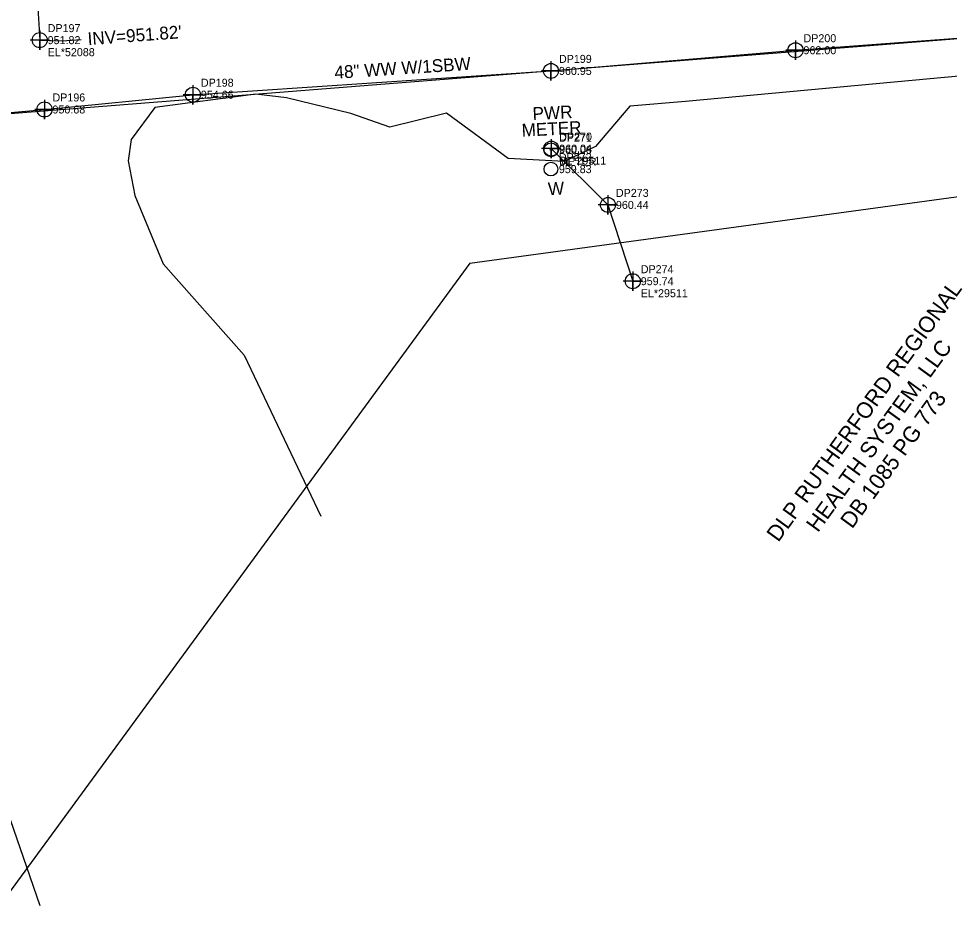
# Model space of a CAD drawing. Extents: x 1182322 to 1186765, y 572295 to 575411.
# Drawn here: x 1184456.8 to 1184747.4, y 573429.7 to 573707.4 of the extents above; entities that cross this region are included whole.
import ezdxf

# ---------------------------------------------------------------- set-up
doc = ezdxf.new("R2010")
doc.units = 0
for name, color, linetype in [('Default Symbol Cogo Comment', 7, 'Continuous'), ('Default Symbol Cogo Elevation', 7, 'Continuous'), ('Default Symbol Cogo Number', 7, 'Continuous'), ('Exist Other Culture Fence Line', 7, 'Continuous'), ('Exist Other Culture Fence Line Cogo Elevation', 7, 'Continuous'), ('Exist Other Culture Fence Line Cogo Number', 7, 'Continuous'), ('Exist Other Culture Fence Line Cogo Point CELL', 7, 'Continuous'), ('Exist Other Culture Fence Line Text', 7, 'Continuous'), ('Exist Other Culture Well CELL', 7, 'Continuous'), ('Exist Other Culture Well Cogo Elevation', 7, 'Continuous'), ('Exist Other Culture Well Cogo Number', 7, 'Continuous'), ('Exist Other Culture Well Text', 7, 'Continuous'), ('Exist Property Deed Book Text', 7, 'Continuous'), ('Exist Property Owner Text', 7, 'Continuous'), ('Exist Right of Way Line', 7, 'Continuous'), ('Exist Structure Minor Pipes CMP 8 Inch', 7, 'Continuous'), ('Exist Structure Minor Pipes CMP 8 Inch Cogo Comment', 7, 'Continuous'), ('Exist Structure Minor Pipes CMP 8 Inch Cogo Elevation', 7, 'Continuous'), ('Exist Structure Minor Pipes CMP 8 Inch Cogo Number', 7, 'Continuous'), ('Exist Structure Minor Pipes CMP 8 Inch Cogo Point CELL', 7, 'Continuous'), ('Exist Structure Minor Pipes CMP 8 Inch Invert', 7, 'Continuous'), ('Exist Structure Minor Pipes RCP 24 Inch Invert', 7, 'Continuous'), ('Exist Utilities Other Located Object CELL', 7, 'Continuous'), ('Exist Utilities Other Located Object Text', 7, 'Continuous'), ('Exist Utilities Power UG Cable SUE LOS B', 7, 'Continuous'), ('Exist Utilities Power UG Cable SUE LOS B Cogo Comment', 7, 'Continuous'), ('Exist Utilities Power UG Cable SUE LOS B Cogo Elevation', 7, 'Continuous'), ('Exist Utilities Power UG Cable SUE LOS B Cogo Number', 7, 'Continuous'), ('Exist Utilities Power UG Cable SUE LOS B Cogo Point CELL', 7, 'Continuous'), ('Exist Vegetation Woods Line', 7, 'Continuous'), ('Sheet Layout Plan Border', 7, 'Continuous')]:
    doc.layers.add(name, color=color, linetype=linetype)

msp = doc.modelspace()

# ---------------------------------------------------------------- linework, layer by layer
at = {"layer": 'Exist Other Culture Fence Line'}
msp.add_lwpolyline([(1184315.15, 573667.2), (1184359.8, 573670.48), (1184413.02, 573674.46), (1184464.84, 573679.03), (1184511.18, 573683.63), (1184622.99, 573691.06), (1184699.34, 573697.51), (1184773.78, 573703.02)], dxfattribs=at)
at = {"layer": 'Exist Other Culture Fence Line Cogo Point CELL'}
for points in [[(1184699.34, 573700.51), (1184699.34, 573694.51), (1184699.34, 573697.51), (1184702.34, 573697.51), (1184696.34, 573697.51)], [(1184622.99, 573694.06), (1184622.99, 573688.06), (1184622.99, 573691.06), (1184625.99, 573691.06), (1184619.99, 573691.06)], [(1184511.18, 573686.63), (1184511.18, 573680.63), (1184511.18, 573683.63), (1184514.18, 573683.63), (1184508.18, 573683.63)], [(1184464.84, 573682.03), (1184464.84, 573676.03), (1184464.84, 573679.03), (1184467.84, 573679.03), (1184461.84, 573679.03)]]:
    msp.add_lwpolyline(points, dxfattribs=at)
for centre in [(1184699.34, 573697.51), (1184622.99, 573691.06), (1184511.18, 573683.63), (1184464.84, 573679.03)]:
    msp.add_circle(centre, 2.34, dxfattribs=at)
at = {"layer": 'Exist Other Culture Well CELL'}
msp.add_circle((1184622.96, 573660.42), 2.13, dxfattribs=at)
at = {"layer": 'Exist Right of Way Line'}
msp.add_line((1184312.49, 573666.52), (1184902.25, 573713.2), dxfattribs=at)
at = {"layer": 'Exist Structure Minor Pipes CMP 8 Inch'}
msp.add_line((1184460.93, 573744.08), (1184463.34, 573700.66), dxfattribs=at)
at = {"layer": 'Exist Structure Minor Pipes CMP 8 Inch Cogo Point CELL'}
msp.add_lwpolyline([(1184463.34, 573703.66), (1184463.34, 573697.66), (1184463.34, 573700.66), (1184466.34, 573700.66), (1184460.34, 573700.66)], dxfattribs=at)
msp.add_circle((1184463.34, 573700.66), 2.34, dxfattribs=at)
at = {"layer": 'Exist Structure Minor Pipes RCP 24 Inch Invert'}
msp.add_lwpolyline([(1184463.34, 573700.66), (1184470.33, 573700.44), (1184476.31, 573700.9)], dxfattribs=at)
at = {"layer": 'Exist Utilities Other Located Object CELL'}
for radius in [2.18, 0.24]:
    msp.add_circle((1184623, 573666.44), radius, dxfattribs=at)
at = {"layer": 'Exist Utilities Power UG Cable SUE LOS B'}
msp.add_lwpolyline([(1184623.07, 573666.81), (1184640.77, 573649.24), (1184648.53, 573625.44)], dxfattribs=at)
at = {"layer": 'Exist Utilities Power UG Cable SUE LOS B Cogo Point CELL'}
for points in [[(1184623.07, 573669.81), (1184623.07, 573663.81), (1184623.07, 573666.81), (1184626.07, 573666.81), (1184620.07, 573666.81)], [(1184640.77, 573652.24), (1184640.77, 573646.24), (1184640.77, 573649.24), (1184643.77, 573649.24), (1184637.77, 573649.24)], [(1184648.53, 573628.44), (1184648.53, 573622.44), (1184648.53, 573625.44), (1184651.53, 573625.44), (1184645.53, 573625.44)]]:
    msp.add_lwpolyline(points, dxfattribs=at)
for centre in [(1184623.07, 573666.81), (1184640.77, 573649.24), (1184648.53, 573625.44)]:
    msp.add_circle(centre, 2.34, dxfattribs=at)
at = {"layer": 'Exist Vegetation Woods Line'}
for points in [[(1184968.3, 573650.1), (1184941.62, 573685.96), (1184934.59, 573690.54), (1184925.83, 573694.02), (1184901.23, 573694.88), (1184840.86, 573695.34), (1184757.06, 573690.04), (1184664.95, 573681.51), (1184647.63, 573680.01), (1184636.86, 573667.49), (1184627.1, 573662.78), (1184609.64, 573663.77), (1184590.4, 573677.89), (1184572.68, 573673.49), (1184560.54, 573677.73), (1184540.44, 573682.61)], [(1184540.44, 573682.61), (1184530.8, 573683.82), (1184499.27, 573679.68), (1184491.87, 573669.67), (1184490.97, 573663), (1184493.03, 573652.16), (1184501.89, 573630.85)], [(1184501.89, 573630.85), (1184527.23, 573602.31), (1184551.17, 573552.14)], [(1184463.47, 573430.5), (1184428.35, 573532.1)]]:
    msp.add_lwpolyline(points, dxfattribs=at)
at = {"layer": 'Sheet Layout Plan Border'}
for q in [(1184830.48, 573662.79), (1184066.18, 572905.74)]:
    msp.add_line((1184597.69, 573631.02), q, dxfattribs=at)

# ---------------------------------------------------------------- texts
at = {"layer": 'Default Symbol Cogo Comment'}
msp.add_text('METER', height=2.5, dxfattribs=at).set_placement((1184625.5, 573661.44))
at = {"layer": 'Default Symbol Cogo Elevation'}
msp.add_text('960.06', height=2.5, dxfattribs=at).set_placement((1184625.5, 573665.19))
at = {"layer": 'Default Symbol Cogo Number'}
msp.add_text('DP271', height=2.5, dxfattribs=at).set_placement((1184625.5, 573668.94))
at = {"layer": 'Exist Other Culture Fence Line Cogo Elevation'}
for s, p in [('962.00', (1184701.84, 573696.26)), ('960.95', (1184625.49, 573689.81)), ('954.66', (1184513.68, 573682.38)), ('950.68', (1184467.34, 573677.78))]:
    msp.add_text(s, height=2.5, dxfattribs=at).set_placement(p)
at = {"layer": 'Exist Other Culture Fence Line Cogo Number'}
for s, p in [('DP200', (1184701.84, 573700.01)), ('DP199', (1184625.49, 573693.56)), ('DP198', (1184513.68, 573686.13)), ('DP196', (1184467.34, 573681.53))]:
    msp.add_text(s, height=2.5, dxfattribs=at).set_placement(p)
at = {"layer": 'Exist Other Culture Fence Line Text'}
msp.add_text('48" WW W/1SBW', height=4, rotation=3.7989, dxfattribs=at).set_placement((1184555.53, 573688.58))
at = {"layer": 'Exist Other Culture Well Cogo Elevation'}
msp.add_text('959.83', height=2.5, dxfattribs=at).set_placement((1184625.45, 573659.16))
at = {"layer": 'Exist Other Culture Well Cogo Number'}
msp.add_text('DP272', height=2.5, dxfattribs=at).set_placement((1184625.45, 573662.91))
at = {"layer": 'Exist Other Culture Well Text'}
msp.add_text('W', height=4, rotation=2.9193, dxfattribs=at).set_placement((1184622.15, 573652.23))
at = {"layer": 'Exist Property Deed Book Text'}
msp.add_text('DB 1085 PG 773', height=5, rotation=54.0376, dxfattribs=at).set_placement((1184717.02, 573547.95))
at = {"layer": 'Exist Property Owner Text'}
for s, p in [('DLP RUTHERFORD REGIONAL', (1184693.98, 573543.77)), ('HEALTH SYSTEM, LLC', (1184706.34, 573546.79))]:
    msp.add_text(s, height=5, rotation=54.0376, dxfattribs=at).set_placement(p)
at = {"layer": 'Exist Structure Minor Pipes CMP 8 Inch Cogo Comment'}
msp.add_text('EL*52088', height=2.5, dxfattribs=at).set_placement((1184465.84, 573695.66))
at = {"layer": 'Exist Structure Minor Pipes CMP 8 Inch Cogo Elevation'}
msp.add_text('951.82', height=2.5, dxfattribs=at).set_placement((1184465.84, 573699.41))
at = {"layer": 'Exist Structure Minor Pipes CMP 8 Inch Cogo Number'}
msp.add_text('DP197', height=2.5, dxfattribs=at).set_placement((1184465.84, 573703.16))
at = {"layer": 'Exist Structure Minor Pipes CMP 8 Inch Invert'}
msp.add_text("INV=951.82'", height=4, rotation=4.3669, dxfattribs=at).set_placement((1184478.46, 573699.05))
at = {"layer": 'Exist Utilities Other Located Object Text'}
for s, p in [('PWR', (1184617.33, 573675.71)), ('METER', (1184613.94, 573670.52))]:
    msp.add_text(s, height=4, rotation=2.9193, dxfattribs=at).set_placement(p)
at = {"layer": 'Exist Utilities Power UG Cable SUE LOS B Cogo Comment'}
for s, p in [('BL*29511', (1184625.57, 573661.81)), ('EL*29511', (1184651.03, 573620.44))]:
    msp.add_text(s, height=2.5, dxfattribs=at).set_placement(p)
at = {"layer": 'Exist Utilities Power UG Cable SUE LOS B Cogo Elevation'}
for s, p in [('960.04', (1184625.57, 573665.56)), ('960.44', (1184643.27, 573647.99)), ('959.74', (1184651.03, 573624.19))]:
    msp.add_text(s, height=2.5, dxfattribs=at).set_placement(p)
at = {"layer": 'Exist Utilities Power UG Cable SUE LOS B Cogo Number'}
for s, p in [('DP270', (1184625.57, 573669.31)), ('DP273', (1184643.27, 573651.74)), ('DP274', (1184651.03, 573627.94))]:
    msp.add_text(s, height=2.5, dxfattribs=at).set_placement(p)

doc.saveas('drawing.dxf')
